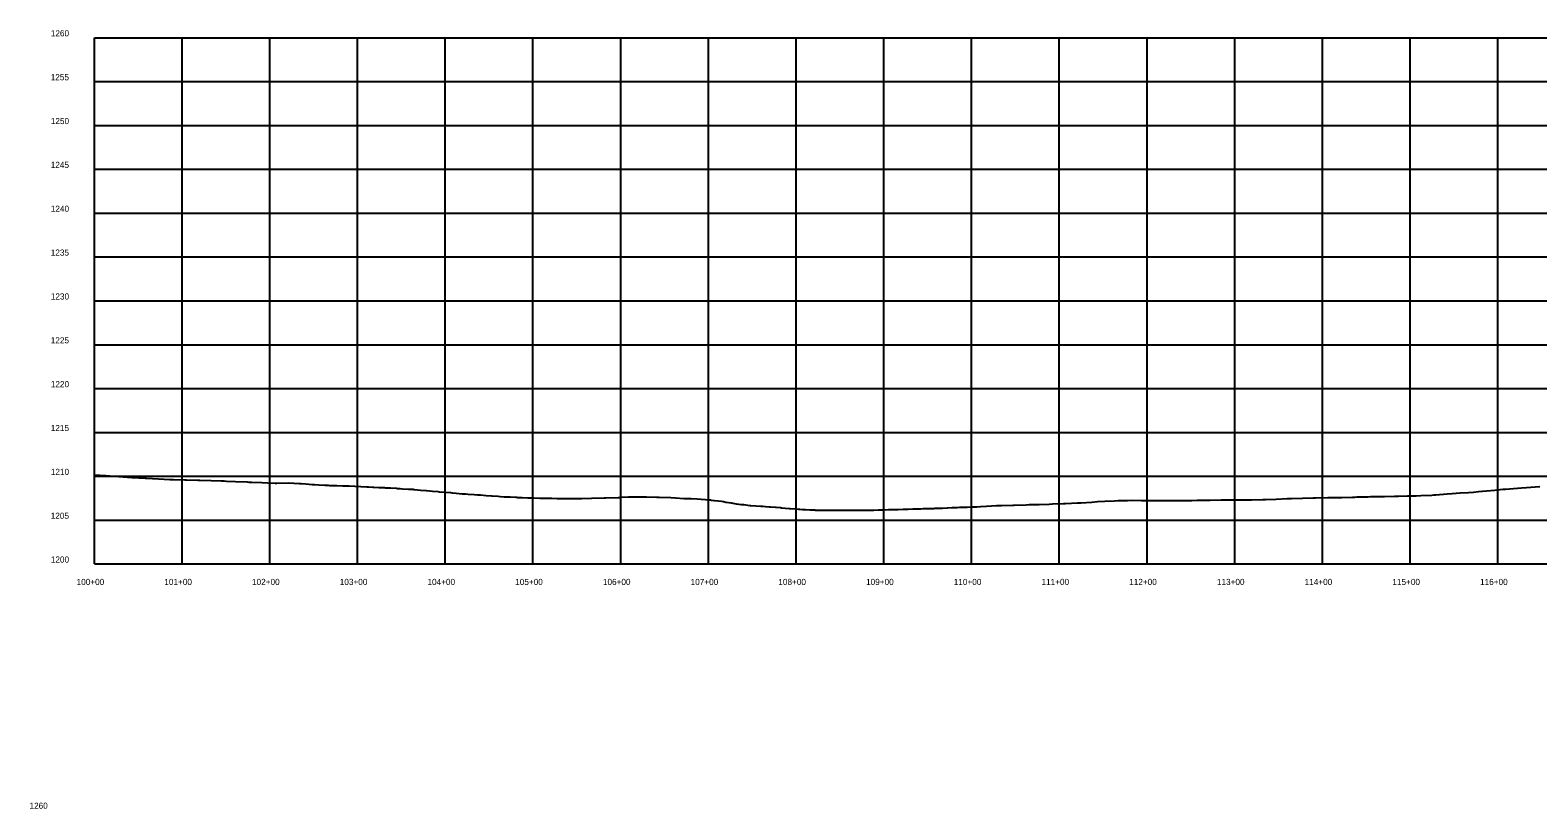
# Model space of a CAD drawing. Extents: x -70 to 701944, y -4 to 666871.
# Drawn here: x 690900 to 692619, y 664600 to 665488 of the extents above; entities that cross this region are included whole.
import ezdxf

# ---------------------------------------------------------------- set-up
doc = ezdxf.new("R2010")
doc.units = 0
for name, color, linetype in [('R_Axis', 7, 'Continuous'), ('R_Axis Annot', 7, 'Continuous'), ('R_Exist Surface', 7, 'Continuous'), ('R_Grid', 7, 'Continuous')]:
    doc.layers.add(name, color=color, linetype=linetype)

msp = doc.modelspace()

# ---------------------------------------------------------------- linework, layer by layer
at = {"layer": 'R_Axis'}
for q in [(690973, 665479.7), (694373, 664879.7)]:
    msp.add_line((690973, 664879.7), q, dxfattribs=at)
at = {"layer": 'R_Exist Surface'}
msp.add_lwpolyline([(690973, 664981.4), (690985.8, 664980.4), (690986, 664980.4), (690986.1, 664980.4), (690990.5, 664980.1), (691001, 664979.4), (691015.7, 664978.4), (691016, 664978.4), (691016.4, 664978.4), (691031, 664977.5), (691032.3, 664977.5), (691046, 664976.8), (691059, 664976.1), (691061, 664976), (691063, 664975.9), (691076, 664975.6), (691078, 664975.6), (691091, 664975.4), (691093.3, 664975.4), (691106, 664974.9), (691117.5, 664974.5), (691121, 664974.4), (691121, 664974.4), (691123.7, 664974.2), (691133.9, 664973.8), (691147.1, 664973.2), (691148.9, 664973.1), (691152.3, 664972.9), (691163.9, 664972.4), (691170.9, 664972.2), (691178.9, 664971.9), (691181.1, 664971.9), (691193.8, 664972), (691206.9, 664971.4), (691208.8, 664971.5), (691214, 664971.1), (691221.2, 664970.4), (691222.2, 664970.3), (691223.8, 664970.2), (691229, 664970), (691235.8, 664969.6), (691237.8, 664969.5), (691238.8, 664969.4), (691239.4, 664969.4), (691241.1, 664969.3), (691242.6, 664969.3), (691247, 664969.1), (691249.4, 664969), (691256.2, 664968.9), (691260.4, 664968.8), (691262, 664968.7), (691263, 664968.6), (691263.6, 664968.6), (691269.8, 664968.3), (691276.7, 664967.9), (691276.7, 664967.9), (691283.5, 664967.6), (691285.4, 664967.5), (691290.3, 664967.3), (691291.6, 664967.3), (691297.1, 664967), (691303.9, 664966.7), (691304.9, 664966.6), (691306.5, 664966.5), (691310.7, 664966.3), (691317.5, 664966), (691318.6, 664965.9), (691321.5, 664965.7), (691324.3, 664965.5), (691331.1, 664965.1), (691334.6, 664964.9), (691336.4, 664964.8), (691337.3, 664964.7), (691337.9, 664964.6), (691344.7, 664964), (691351.3, 664963.4), (691351.5, 664963.4), (691358.3, 664962.8), (691365.1, 664962.2), (691365.5, 664962.1), (691366, 664962.1), (691366.6, 664962), (691372, 664961.6), (691378.8, 664961), (691380.8, 664960.8), (691381.1, 664960.8), (691385.6, 664960.4), (691392.4, 664959.8), (691394.4, 664959.6), (691395.8, 664959.5), (691396.2, 664959.5), (691399.2, 664959.3), (691406, 664958.9), (691409.8, 664958.6), (691410.7, 664958.6), (691410.9, 664958.6), (691412.8, 664958.4), (691413, 664958.4), (691419.6, 664957.9), (691425.7, 664957.3), (691426.4, 664957.3), (691433.2, 664956.8), (691436.1, 664956.5), (691440, 664956.4), (691440.8, 664956.4), (691441.2, 664956.3), (691446.8, 664956.1), (691453.6, 664955.7), (691454.4, 664955.7), (691455.8, 664955.6), (691456.1, 664955.6), (691460.5, 664955.5), (691467.3, 664955.2), (691469.6, 664955.1), (691470.8, 664955.1), (691470.9, 664955.1), (691472.8, 664955), (691474.1, 664955), (691480.9, 664954.8), (691485.7, 664954.7), (691487.7, 664954.7), (691487.8, 664954.7), (691494.5, 664954.6), (691500.5, 664954.5), (691501.3, 664954.5), (691502.1, 664954.5), (691508.1, 664954.4), (691514.9, 664954.4), (691515.4, 664954.4), (691516, 664954.4), (691521.7, 664954.5), (691528.5, 664954.5), (691528.5, 664954.5), (691539.7, 664954.6), (691540.1, 664954.6), (691554.2, 664955), (691555.1, 664955), (691556, 664955), (691570.1, 664955.6), (691571.7, 664955.6), (691573.8, 664955.8), (691582, 664956.2), (691585.1, 664956.3), (691591.5, 664956.3), (691600.1, 664956.4), (691602.5, 664956.3), (691614.2, 664956), (691614.2, 664956), (691615.1, 664956), (691615.1, 664956), (691617, 664955.9), (691630.1, 664955.5), (691635.6, 664955.1), (691645.1, 664954.5), (691653.5, 664954.2), (691660.1, 664953.9), (691674.1, 664952.8), (691675.1, 664952.8), (691675.1, 664952.8), (691675.7, 664952.7), (691676.2, 664952.6), (691687.8, 664951.1), (691690.1, 664950.8), (691692.8, 664950.3), (691693.4, 664950.2), (691699, 664949.3), (691704.6, 664948.3), (691705.1, 664948.2), (691710.2, 664947.6), (691713.3, 664947.3), (691715.8, 664947), (691720.2, 664946.5), (691721.4, 664946.4), (691726.9, 664945.9), (691727, 664945.9), (691732.6, 664945.6), (691735.2, 664945.5), (691738.2, 664945.3), (691742.5, 664944.9), (691743.8, 664944.8), (691749.4, 664944.3), (691750.2, 664944.3), (691755, 664943.9), (691756.3, 664943.7), (691760.6, 664943.3), (691765.2, 664942.9), (691766.2, 664942.8), (691771.8, 664942.4), (691775.6, 664942.2), (691777.4, 664942.1), (691780.2, 664941.9), (691783, 664941.8), (691783.5, 664941.8), (691788.6, 664941.5), (691794.2, 664941.3), (691795.2, 664941.2), (691796.9, 664941.2), (691799.8, 664941.2), (691805.4, 664941.1), (691807.4, 664941.1), (691809.1, 664941.1), (691810.2, 664941.1), (691811, 664941.1), (691816.6, 664941.1), (691822.2, 664941), (691823.1, 664941), (691825.2, 664941), (691827.8, 664941), (691833.4, 664941), (691835.1, 664941), (691839, 664941), (691840.2, 664941), (691842.7, 664941), (691844.6, 664941), (691850.2, 664941), (691855.2, 664940.9), (691855.8, 664941), (691861.4, 664941.2), (691867, 664941.3), (691868.6, 664941.4), (691870.2, 664941.4), (691872.6, 664941.5), (691878.2, 664941.6), (691883.8, 664941.8), (691885, 664941.8), (691885.2, 664941.8), (691889.4, 664941.9), (691895, 664942.1), (691899.5, 664942.1), (691900.2, 664942.2), (691900.6, 664942.2), (691900.8, 664942.2), (691906.2, 664942.4), (691911.8, 664942.5), (691915.2, 664942.6), (691917.4, 664942.8), (691917.9, 664942.8), (691923, 664942.9), (691928.6, 664943.1), (691930.1, 664943.1), (691931.1, 664943.2), (691934.2, 664943.3), (691939.8, 664943.4), (691945.1, 664943.6), (691945.4, 664943.6), (691951, 664943.9), (691956.6, 664944.2), (691959.2, 664944.3), (691960.1, 664944.3), (691961.5, 664944.4), (691962.2, 664944.4), (691967.8, 664944.5), (691973.4, 664944.7), (691975.1, 664944.7), (691979, 664945), (691983.3, 664945.3), (691990.1, 664945.6), (692001.6, 664946.2), (692005.1, 664946.3), (692007, 664946.3), (692020.1, 664946.9), (692021.6, 664946.9), (692035.1, 664947.2), (692038.6, 664947.3), (692050.1, 664947.6), (692061.3, 664948), (692065.1, 664948.1), (692077.8, 664948.7), (692080.1, 664948.8), (692093.7, 664949.4), (692095.1, 664949.4), (692097.5, 664949.5), (692110.1, 664950.3), (692116.4, 664950.8), (692125.1, 664951.4), (692136, 664951.8), (692140.1, 664952), (692150.8, 664952.2), (692155.1, 664952.3), (692166.7, 664952.2), (692170.1, 664952.1), (692178.8, 664952.1), (692185.1, 664952), (692189, 664952), (692200.1, 664952), (692212, 664952.1), (692215.1, 664952.1), (692224, 664952.2), (692230.1, 664952.3), (692230.8, 664952.3), (692245.1, 664952.6), (692257.4, 664952.7), (692260.1, 664952.8), (692262.5, 664952.7), (692275.1, 664952.7), (692285.9, 664952.8), (692290.1, 664952.8), (692292.3, 664952.9), (692305.1, 664953.2), (692308.1, 664953.3), (692320.1, 664953.7), (692332.7, 664954.2), (692335.1, 664954.3), (692337.6, 664954.4), (692350.1, 664954.7), (692362.6, 664955), (692365.1, 664955.1), (692379.3, 664955.4), (692380.1, 664955.4), (692381.2, 664955.5), (692395.1, 664955.6), (692407.4, 664955.9), (692410.1, 664956), (692412.3, 664956.1), (692425.1, 664956.4), (692427.8, 664956.5), (692440.1, 664956.6), (692443.9, 664956.6), (692455.1, 664956.8), (692459.7, 664956.9), (692470.1, 664957.2), (692479.8, 664957.5), (692485.1, 664957.7), (692497.9, 664958.3), (692500.1, 664958.4), (692502.2, 664958.5), (692515.1, 664959.6), (692520.8, 664960), (692530.1, 664960.6), (692539.7, 664961.3), (692545.1, 664961.7), (692550.9, 664962.2), (692560.1, 664963.1), (692569.7, 664963.9), (692575.1, 664964.4), (692575.5, 664964.5), (692575.6, 664964.7), (692578.8, 664964.9), (692581.8, 664965), (692590.7, 664965.7), (692599.8, 664966.4), (692605.7, 664966.9), (692615.4, 664967.6), (692620.7, 664968)], dxfattribs=at)
at = {"layer": 'R_Grid'}
for p, q in [((690973, 665479.7), (694373, 665479.7)), ((690973, 665479.7), (694373, 665479.7)), ((691073, 664879.7), (691073, 665479.7)), ((691173, 664879.7), (691173, 665479.7)), ((691273, 664879.7), (691273, 665479.7)), ((691373, 664879.7), (691373, 665479.7)), ((691473, 664879.7), (691473, 665479.7)), ((691573, 664879.7), (691573, 665479.7)), ((691673, 664879.7), (691673, 665479.7)), ((691773, 664879.7), (691773, 665479.7)), ((691873, 664879.7), (691873, 665479.7)), ((691973, 664879.7), (691973, 665479.7)), ((692073, 664879.7), (692073, 665479.7)), ((692173, 664879.7), (692173, 665479.7)), ((692273, 664879.7), (692273, 665479.7)), ((692373, 664879.7), (692373, 665479.7)), ((692473, 664879.7), (692473, 665479.7)), ((692573, 664879.7), (692573, 665479.7)), ((690973, 665429.7), (694373, 665429.7)), ((690973, 665379.7), (694373, 665379.7)), ((690973, 665329.7), (694373, 665329.7)), ((690973, 665279.7), (694373, 665279.7)), ((690973, 665229.7), (694373, 665229.7)), ((690973, 665179.7), (694373, 665179.7)), ((690973, 665129.7), (694373, 665129.7)), ((690973, 665079.7), (694373, 665079.7)), ((690973, 665029.7), (694373, 665029.7)), ((690973, 664979.7), (694373, 664979.7)), ((690973, 664929.7), (694373, 664929.7))]:
    msp.add_line(p, q, dxfattribs=at)

# ---------------------------------------------------------------- texts
at = {"layer": 'R_Axis Annot'}
for s, p in [('1260', (690923.3, 665481.2)), ('1260', (690923.3, 665481.2)), ('1255', (690923.2, 665431.2)), ('1250', (690923.3, 665381.2)), ('1245', (690923.2, 665331.2)), ('1240', (690923.3, 665281.2)), ('1235', (690923.2, 665231.2)), ('1230', (690923.3, 665181.2)), ('1225', (690923.2, 665131.2)), ('1220', (690923.3, 665081.2)), ('1215', (690923.2, 665031.2)), ('1210', (690923.3, 664981.2)), ('1205', (690923.2, 664931.2)), ('1200', (690923.3, 664881.2)), ('100+00', (690952.7, 664855.7)), ('101+00', (691052.7, 664855.7)), ('102+00', (691152.7, 664855.7)), ('103+00', (691252.7, 664855.7)), ('104+00', (691352.7, 664855.7)), ('105+00', (691452.7, 664855.7)), ('106+00', (691552.7, 664855.7)), ('107+00', (691652.7, 664855.7)), ('108+00', (691752.7, 664855.7)), ('109+00', (691852.7, 664855.7)), ('110+00', (691952.7, 664855.7)), ('111+00', (692052.7, 664855.7)), ('112+00', (692152.7, 664855.7)), ('113+00', (692252.7, 664855.7)), ('114+00', (692352.7, 664855.7)), ('115+00', (692452.7, 664855.7)), ('116+00', (692552.7, 664855.7)), ('1260', (690899, 664600.6)), ('1260', (690899, 664600.6))]:
    msp.add_text(s, height=7, dxfattribs=at).set_placement(p)

doc.saveas('drawing.dxf')
